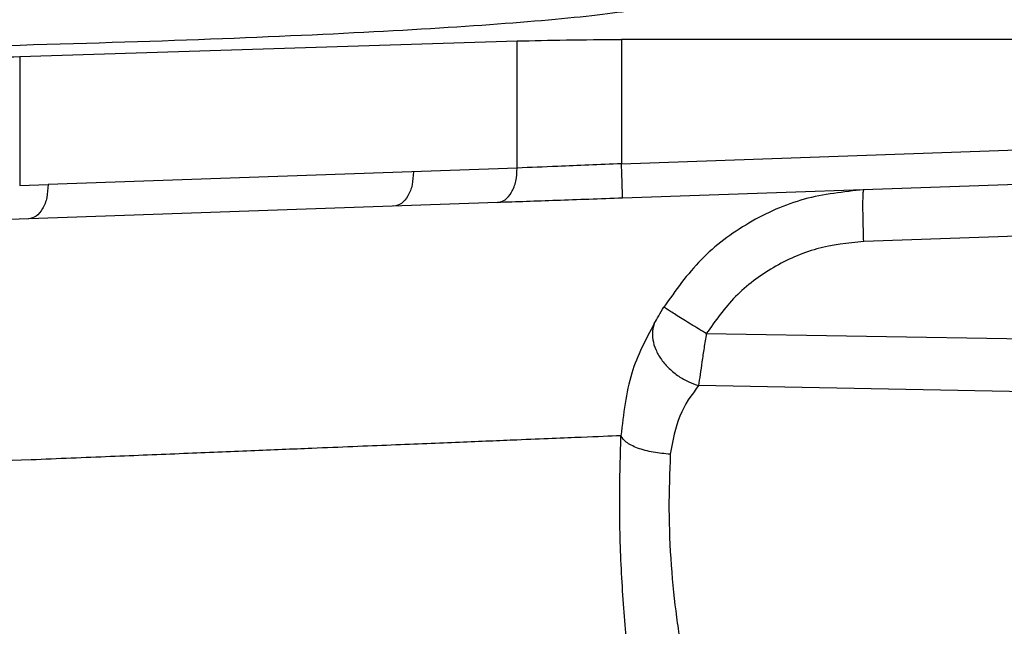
# Model space of a CAD drawing. Header units: inches. Extents: x 144.9 to 238.4, y 214.8 to 247.7.
# Tile 364 of 411: x 202.0701 to 202.1403, y 244.3469 to 244.3902. Entities that reach past the tile are written whole.
import ezdxf

# ---------------------------------------------------------------- set-up
doc = ezdxf.new("R2010")
doc.units = ezdxf.units.IN
doc.header["$LTSCALE"] = 0.25
doc.header["$MEASUREMENT"] = 0
doc.layers.add('ANNOTATIONS', color=1, linetype='Continuous')
doc.layers.add('MOTOR LH', color=7, linetype='Continuous')
doc.styles.add('ARIAL', font='arial.ttf', dxfattribs={"height": 0.09375})
doc.dimstyles.new('STANDARD$0', dxfattribs={"dimtxt": 0.09375, "dimasz": 0.09375, "dimexe": 0.03125, "dimexo": 0.046875, "dimgap": 0.09, "dimtad": 0, "dimtih": 1, "dimtoh": 1, "dimdec": 4, "dimzin": 0, "dimdsep": 46, "dimtxsty": 'ARIAL', "dimcen": 0.09, "dimadec": 0, "dimazin": 0, "dimtfac": 1, "dimtdec": 4, "dimtofl": 0, "dimtmove": 0, "dimatfit": 1, "dimfxl": 1, "dimtolj": 1, "dimtzin": 0, "dimarcsym": 0})

# ---------------------------------------------------------------- blocks, each defined once
blk = doc.blocks.new('*D20')
at = {"layer": 'ANNOTATIONS', "color": 0, "lineweight": -2, "transparency": 16777216}
for p, q in [((201.5477568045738, 244.7210665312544), (201.5477568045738, 245.6873671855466)), ((202.6883818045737, 243.5376739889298), (202.6883818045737, 245.6873671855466)), ((201.6415068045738, 245.6561171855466), (201.832959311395, 245.6561171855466)), ((202.5946318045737, 245.6561171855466), (202.4031792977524, 245.6561171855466))]:
    blk.add_line(p, q, dxfattribs=at)
at = {"layer": 'ANNOTATIONS', "color": 0, "transparency": 16777216}
for points in [[(201.6415068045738, 245.6717421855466), (201.6415068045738, 245.6404921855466), (201.5477568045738, 245.6561171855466)], [(202.5946318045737, 245.6717421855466), (202.5946318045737, 245.6404921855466), (202.6883818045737, 245.6561171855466)]]:
    blk.add_solid(points, dxfattribs=at)
at = {"layer": 'defpoints', "color": 0, "transparency": 16777216}
for p in [(201.5477568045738, 245.6561171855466), (201.5477568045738, 244.6741915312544), (202.6883818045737, 243.4907989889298)]:
    blk.add_point(p, dxfattribs=at)
at = {"layer": 'ANNOTATIONS', "color": 0, "transparency": 16777216, "insert": (202.1180693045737, 245.6561171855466), "char_height": 0.09375, "attachment_point": 5, "style": 'ARIAL'}
blk.add_mtext('\\A1;18 5/8"', dxfattribs=at)
blk = doc.blocks.new('*D22')
at = {"layer": 'ANNOTATIONS', "color": 0, "lineweight": -2, "transparency": 16777216}
for p, q in [((201.2594214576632, 244.7850832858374), (201.2594214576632, 246.0537298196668)), ((202.6883818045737, 243.5376739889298), (202.6883818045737, 246.0537298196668)), ((201.3531714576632, 246.0224798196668), (201.7695598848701, 246.0224798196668)), ((202.5946318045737, 246.0224798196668), (202.1782433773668, 246.0224798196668))]:
    blk.add_line(p, q, dxfattribs=at)
at = {"layer": 'ANNOTATIONS', "color": 0, "transparency": 16777216}
for points in [[(201.3531714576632, 246.0381048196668), (201.3531714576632, 246.0068548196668), (201.2594214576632, 246.0224798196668)], [(202.5946318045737, 246.0381048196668), (202.5946318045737, 246.0068548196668), (202.6883818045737, 246.0224798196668)]]:
    blk.add_solid(points, dxfattribs=at)
at = {"layer": 'defpoints', "color": 0, "transparency": 16777216}
for p in [(202.6883818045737, 246.0224798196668), (201.2594214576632, 244.7382082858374), (202.6883818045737, 243.4907989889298)]:
    blk.add_point(p, dxfattribs=at)
at = {"layer": 'ANNOTATIONS', "color": 0, "transparency": 16777216, "insert": (201.9739016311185, 246.0224798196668), "char_height": 0.09375, "attachment_point": 5, "style": 'ARIAL'}
blk.add_mtext('\\A1;24""', dxfattribs=at)

msp = doc.modelspace()

# ---------------------------------------------------------------- linework, layer by layer
at = {"layer": 'MOTOR LH'}
for p, q in [((202.0700717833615, 244.387540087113), (202.1055328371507, 244.3886547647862)), ((202.1055328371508, 244.3795891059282), (202.1055328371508, 244.3886547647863)), ((202.1692821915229, 244.3887584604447), (202.1129741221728, 244.3887584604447)), ((202.1129741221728, 244.3887584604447), (202.1129741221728, 244.3799009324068)), ((202.0700717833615, 244.387540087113), (202.0700717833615, 244.3783507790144)), ((202.1129741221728, 244.3799009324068), (202.1778933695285, 244.3821679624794)), ((202.1779792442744, 244.3797088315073), (202.1130599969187, 244.3774418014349)), ((202.1055328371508, 244.3795891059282), (202.0720934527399, 244.3784213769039)), ((202.0700717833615, 244.3783507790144), (202.0720934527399, 244.3784213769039)), ((202.1302287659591, 244.3779137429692), (202.1302466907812, 244.3780419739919)), ((202.1041304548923, 244.3771299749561), (202.068669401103, 244.3758916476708)), ((202.1691961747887, 244.3757134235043), (202.1302466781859, 244.3743532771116)), ((202.1190250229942, 244.3677808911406), (202.1691961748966, 244.3669555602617)), ((202.1691961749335, 244.3630862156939), (202.118474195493, 244.3640744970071))]:
    msp.add_line(p, q, dxfattribs=at)
for points, knots in [([(202.1168305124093, 244.3916030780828), (202.1160683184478, 244.3913526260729), (202.1145434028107, 244.3908515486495), (202.1082248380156, 244.3901360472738), (202.0991699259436, 244.3894757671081), (202.0873686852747, 244.3888927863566), (202.0732739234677, 244.3884044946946), (202.0573096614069, 244.3880298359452), (202.0400117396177, 244.3877683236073), (202.0278992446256, 244.3877050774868), (202.0218429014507, 244.387673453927)], [0, 0, 0, 0, 0.1249224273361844, 0.2499313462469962, 0.3749626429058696, 0.4999983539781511, 0.6250828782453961, 0.7501532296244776, 0.8750746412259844, 1, 1, 1, 1]), ([(202.1055328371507, 244.3886547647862), (202.1066702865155, 244.3886846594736), (202.1089451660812, 244.3887444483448), (202.1116311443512, 244.388753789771), (202.1129741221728, 244.3887584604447)], [0, 0, 0, 0, 0.5000042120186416, 1, 1, 1, 1]), ([(202.0551892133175, 244.3873326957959), (202.0578751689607, 244.3873420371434), (202.0632471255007, 244.3873607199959), (202.0677968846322, 244.3874802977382), (202.0700717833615, 244.387540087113)], [0, 0, 0, 0, 0.4999957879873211, 1, 1, 1, 1]), ([(202.1129741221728, 244.3799009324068), (202.1114134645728, 244.3798361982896), (202.1087240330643, 244.3797246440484), (202.1064762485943, 244.3796291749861), (202.1055328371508, 244.3795891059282)], [0, 0, 0, 0, 0.580292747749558, 1, 1, 1, 1]), ([(202.1302466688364, 244.378041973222), (202.1288169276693, 244.3778896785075), (202.1259554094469, 244.3775848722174), (202.121986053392, 244.3758018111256), (202.1184910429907, 244.3732075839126), (202.1168319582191, 244.3708544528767), (202.1160031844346, 244.3696789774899)], [0, 0, 0, 0, 0.2497708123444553, 0.4998972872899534, 0.7501803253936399, 1, 1, 1, 1]), ([(202.1302466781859, 244.3743532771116), (202.1302317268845, 244.3748371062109), (202.1302018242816, 244.3758047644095), (202.1301896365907, 244.3770112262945), (202.1301986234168, 244.377774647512), (202.1302209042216, 244.3778774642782), (202.1302287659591, 244.3779137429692)], [0, 0, 0, 0, 0.2820689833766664, 0.564137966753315, 0.8462069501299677, 1, 1, 1, 1]), ([(202.1130599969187, 244.3774418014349), (202.1114487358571, 244.3773855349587), (202.1082262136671, 244.3772730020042), (202.1054957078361, 244.3771776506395), (202.1041304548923, 244.3771299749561)], [0, 0, 0, 0, 0.4999999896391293, 1, 1, 1, 1]), ([(202.1302466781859, 244.3743532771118), (202.1291205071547, 244.3742334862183), (202.1268658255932, 244.3739936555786), (202.123737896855, 244.3725913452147), (202.1209848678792, 244.3705524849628), (202.1196773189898, 244.3687033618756), (202.1190250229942, 244.3677808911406)], [0, 0, 0, 0, 0.2499484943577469, 0.5004162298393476, 0.7507729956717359, 1, 1, 1, 1]), ([(202.1153172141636, 244.3685082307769), (202.1154183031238, 244.3686829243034), (202.1156277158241, 244.369044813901), (202.115875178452, 244.3694627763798), (202.1160031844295, 244.3696789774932)], [0, 0, 0, 0, 0.4827260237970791, 1, 1, 1, 1]), ([(202.1190250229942, 244.3677808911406), (202.1186559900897, 244.3680052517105), (202.1178920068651, 244.3684697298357), (202.1169081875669, 244.3690809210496), (202.1162021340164, 244.3695312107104), (202.1160679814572, 244.3696308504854), (202.1160031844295, 244.3696789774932)], [0, 0, 0, 0, 0.2415329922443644, 0.500029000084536, 0.7585090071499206, 1, 1, 1, 1]), ([(202.1153172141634, 244.3685082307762), (202.1147105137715, 244.3673766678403), (202.1134626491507, 244.3650492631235), (202.1131158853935, 244.3620418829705), (202.1129377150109, 244.3604966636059)], [0, 0, 0, 0, 0.486190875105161, 0.9999999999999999, 0.9999999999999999, 0.9999999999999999, 0.9999999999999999]), ([(202.1153172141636, 244.3685082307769), (202.1152641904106, 244.3683322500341), (202.1151538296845, 244.3679659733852), (202.1151870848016, 244.3673247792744), (202.1153937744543, 244.3666285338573), (202.1157944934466, 244.3659240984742), (202.1163582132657, 244.3652740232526), (202.1170320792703, 244.3647335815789), (202.1177494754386, 244.3643205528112), (202.1182389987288, 244.3641543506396), (202.118474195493, 244.364074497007)], [0, 0, 0, 0, 0.1135927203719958, 0.2364256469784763, 0.3662958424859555, 0.4999941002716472, 0.6336932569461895, 0.7635659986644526, 0.8864027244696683, 1, 1, 1, 1]), ([(202.1190250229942, 244.3677808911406), (202.1189703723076, 244.3674386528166), (202.1188604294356, 244.3667501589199), (202.1187118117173, 244.365759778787), (202.1185778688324, 244.3648296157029), (202.118509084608, 244.3643286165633), (202.1184741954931, 244.364074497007)], [0, 0, 0, 0, 0.2447679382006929, 0.4924090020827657, 0.7425368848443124, 1, 1, 1, 1]), ([(202.118474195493, 244.3640744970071), (202.1179727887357, 244.363403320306), (202.1169807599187, 244.3620754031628), (202.1166308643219, 244.3601375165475), (202.1164578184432, 244.3591791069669)], [0, 0, 0, 0, 0.5054356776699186, 1, 1, 1, 1]), ([(202.1129377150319, 244.3604966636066), (202.1121152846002, 244.3604627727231), (202.1104531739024, 244.3603942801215), (202.1062656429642, 244.3602221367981), (202.1015426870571, 244.3600290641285), (202.0966617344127, 244.3598298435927), (202.091592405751, 244.3596226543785), (202.0865712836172, 244.3594168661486), (202.081778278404, 244.3592205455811), (202.0765489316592, 244.359006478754), (202.0693372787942, 244.3587113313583), (202.059542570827, 244.3583098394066), (202.0510874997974, 244.3579638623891), (202.0466700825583, 244.357783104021)], [0, 0, 0, 0, 0.1211240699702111, 0.2447886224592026, 0.3286819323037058, 0.4137093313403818, 0.4998722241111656, 0.5600793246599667, 0.6218325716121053, 0.6851324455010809, 0.7499794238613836, 0.8693748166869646, 1, 1, 1, 1]), ([(202.113831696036, 244.3416756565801), (202.1136721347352, 244.3429271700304), (202.1133523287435, 244.3454355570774), (202.1129681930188, 244.3503112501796), (202.1127966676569, 244.3555202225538), (202.1128905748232, 244.3588334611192), (202.1129377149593, 244.360496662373)], [0, 0, 0, 0, 0.249043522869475, 0.4991536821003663, 0.748581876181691, 1, 1, 1, 1]), ([(202.116457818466, 244.3591791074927), (202.1160451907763, 244.3592153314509), (202.1151936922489, 244.3592900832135), (202.1140794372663, 244.3596011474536), (202.1132451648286, 244.360019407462), (202.1130380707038, 244.3603408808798), (202.1129377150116, 244.3604966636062)], [0, 0, 0, 0, 0.242295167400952, 0.5000003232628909, 0.7577052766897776, 1, 1, 1, 1]), ([(202.1164578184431, 244.3591791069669), (202.1164077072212, 244.3578828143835), (202.1163077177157, 244.3552962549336), (202.1164859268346, 244.3511972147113), (202.1168151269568, 244.3480754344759), (202.1171063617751, 244.3460886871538), (202.1172571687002, 244.3451757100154), (202.1173371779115, 244.3447213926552), (202.1173631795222, 244.3445772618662), (202.1173727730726, 244.3445240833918)], [0, 0, 0, 0, 0.2505047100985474, 0.4998449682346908, 0.7494321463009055, 0.8745441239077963, 0.9588397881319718, 0.9848135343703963, 1, 1, 1, 1])]:
    msp.add_open_spline(points, degree=3, knots=knots, dxfattribs=at)
for points in [[(202.1130599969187, 244.377441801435), (202.1130587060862, 244.3774787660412), (202.1130561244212, 244.3775526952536), (202.1130362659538, 244.3781213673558), (202.1130078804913, 244.3789342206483), (202.1129853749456, 244.379578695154), (202.1129741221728, 244.3799009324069)], [(202.0981396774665, 244.3793309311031), (202.0981249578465, 244.3790129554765), (202.0980955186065, 244.3783770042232), (202.0977779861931, 244.3775709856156), (202.0973101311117, 244.3769998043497), (202.0969282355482, 244.3769144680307), (202.0967372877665, 244.3768717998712)], [(202.1041304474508, 244.3771299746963), (202.1043213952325, 244.3771726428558), (202.104703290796, 244.3772579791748), (202.1051711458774, 244.3778291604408), (202.1054886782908, 244.3786351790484), (202.1055181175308, 244.3792711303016), (202.1055328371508, 244.3795891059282)], [(202.07209345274, 244.3784213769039), (202.0720787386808, 244.3781034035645), (202.0720493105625, 244.3774674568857), (202.0717317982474, 244.3766614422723), (202.0712639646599, 244.3760902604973), (202.0708820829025, 244.3760049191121), (202.0706911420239, 244.3759622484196)]]:
    msp.add_open_spline(points, degree=3, dxfattribs=at)

# ---------------------------------------------------------------- dimensions: what is measured, and where the dimension line sits
at = {"layer": 'ANNOTATIONS'}
for base, p1, p2, text, picture, middle in [((202.6883818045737, 246.0224798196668), (201.2594214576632, 244.7382082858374), (202.6883818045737, 243.4907989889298), '24""', '*D22', (201.9739016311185, 246.0224798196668)), ((201.5477568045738, 245.6561171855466), (202.6883818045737, 243.4907989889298), (201.5477568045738, 244.6741915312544), '18 5/8"', '*D20', (202.1180693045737, 245.6561171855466))]:
    dim = msp.add_linear_dim(base=base, p1=p1, p2=p2, text=text, dimstyle='STANDARD$0', dxfattribs=at)
    dim.commit()
    dim.dimension.update_dxf_attribs({"geometry": picture, "text_midpoint": middle, "dimtype": 160})

doc.saveas('drawing.dxf')
